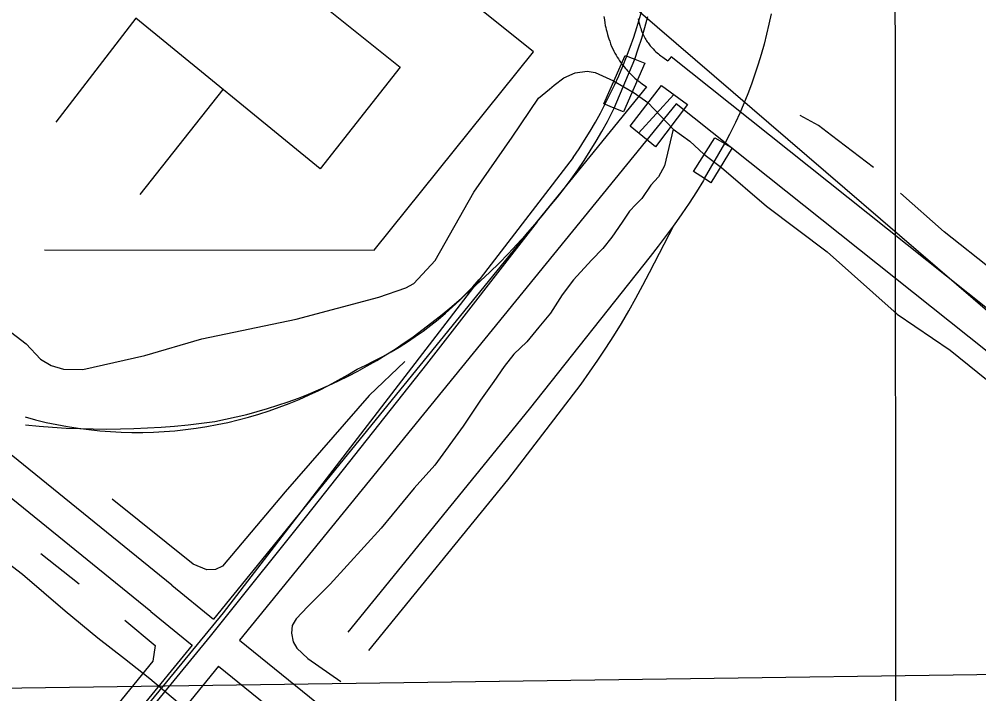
# Model space of a CAD drawing. Extents: x 3297753 to 3335611, y 652252 to 677623.
# Drawn here: x 3311601 to 3312458, y 663031 to 663634 of the extents above; entities that cross this region are included whole.
import ezdxf

# ---------------------------------------------------------------- set-up
doc = ezdxf.new("R2010")
doc.units = 0
for name, color, linetype in [('V-BRDG-OTLN', 7, 'Continuous'), ('V-GRID-MAJR', 7, 'Continuous'), ('V-RAIL-TRAK', 7, 'Continuous'), ('V-ROAD-CNTR', 7, 'Continuous'), ('V-SITE-OTLN', 7, 'Continuous'), ('V-TOPO-BNDY', 7, 'Continuous'), ('V-TOPO-SHOR', 7, 'Continuous'), ('V-UTIL-LINE', 7, 'Continuous')]:
    doc.layers.add(name, color=color, linetype=linetype)

msp = doc.modelspace()

# ---------------------------------------------------------------- linework, layer by layer
at = {"layer": 'V-BRDG-OTLN'}
for points in [[(3312123.05, 663558.03), (3312142.22, 663601.37), (3312150.81, 663598.06), (3312159.87, 663594.56), (3312140.69, 663550.99), (3312132.43, 663554.29)], [(3312146.57, 663538.14), (3312174.71, 663574.44), (3312197.76, 663557.49), (3312169.14, 663519.87)], [(3312203.32, 663497.65), (3312222.27, 663527.91), (3312231.09, 663522.7), (3312237.6, 663518.86), (3312218.81, 663487.73), (3312213.13, 663491.37)]]:
    msp.add_lwpolyline(points, close=True, dxfattribs=at)
msp.add_lwpolyline([(3312154.22, 663531.95), (3312185.6, 663566.44), (3312185.69, 663566.53)], dxfattribs=at)
at = {"layer": 'V-GRID-MAJR'}
msp.add_spline([(3312388.66, 657641.31), (3312386.02, 660668.95), (3312380.73, 666730.37), (3312375.44, 672791.81), (3312372.79, 675825.6)], degree=3, dxfattribs=at)
at = {"layer": 'V-RAIL-TRAK'}
for p, q in [((3312132.43, 663554.29), (3312150.81, 663598.06)), ((3312213.13, 663491.37), (3312231.09, 663522.7))]:
    msp.add_line(p, q, dxfattribs=at)
for points in [[(3312150.81, 663598.06), (3312153.93, 663607.21), (3312156.97, 663616.77), (3312159.8, 663626.39), (3312162.42, 663636.07)], [(3312272.51, 663638.5), (3312270.6, 663629.38), (3312268.49, 663620.31), (3312266.18, 663611.28), (3312263.68, 663602.31), (3312260.98, 663593.39), (3312258.09, 663584.54), (3312255, 663575.75), (3312251.72, 663567.03), (3312248.26, 663558.38), (3312244.6, 663549.81), (3312240.76, 663541.33), (3312235.38, 663530.77), (3312231.09, 663522.7)], [(3311606.82, 663271.55), (3311618.87, 663270.4), (3311630.94, 663269.45), (3311643.02, 663268.72), (3311655.11, 663268.2), (3311667.21, 663267.89), (3311679.32, 663267.79), (3311691.42, 663267.91), (3311703.52, 663268.23), (3311715.61, 663268.77), (3311727.7, 663269.51), (3311739.76, 663270.47), (3311751.81, 663271.63), (3311763.84, 663273.01), (3311775.83, 663274.59), (3311785.35, 663276.49), (3311794.81, 663278.59), (3311804.23, 663280.9), (3311813.6, 663283.42), (3311822.91, 663286.13), (3311832.16, 663289.05), (3311841.34, 663292.17), (3311850.45, 663295.49), (3311859.49, 663299.01), (3311868.44, 663302.72), (3311877.32, 663306.63), (3311886.11, 663310.73), (3311894.8, 663315.03), (3311903.41, 663319.5), (3311911.91, 663324.17), (3311920.3, 663329.02), (3311928.59, 663334.05), (3311936.77, 663339.26), (3311944.83, 663344.65), (3311952.78, 663350.21), (3311960.6, 663355.95), (3311969.68, 663362.9), (3311978.63, 663370.01), (3311987.46, 663377.28), (3311996.15, 663384.71), (3312004.71, 663392.29), (3312013.14, 663400.02), (3312021.42, 663407.9), (3312029.57, 663415.92), (3312037.57, 663424.09), (3312045.42, 663432.4), (3312053.12, 663440.85), (3312063.57, 663452.85), (3312068.07, 663458.15), (3312075.31, 663467), (3312081.74, 663474.84), (3312087.98, 663482.83), (3312094.04, 663490.95), (3312099.91, 663499.21), (3312105.59, 663507.61), (3312111.07, 663516.13), (3312116.36, 663524.78), (3312121.45, 663533.54), (3312126.33, 663542.42), (3312131.01, 663551.41), (3312132.43, 663554.29)], [(3312213.13, 663491.37), (3312212.04, 663489.56), (3312205.75, 663479.52), (3312199.29, 663469.59), (3312192.65, 663459.78), (3312185.84, 663450.09), (3312178.86, 663440.52), (3312171.72, 663431.07), (3312164.4, 663421.75), (3312056.5, 663285.56), (3311894.47, 663086.35)], [(3312063.57, 663452.85), (3311964.8, 663325.62), (3311857.7, 663190.18), (3311781.13, 663094.81), (3311771.46, 663082.97), (3311700, 662995.52)], [(3311913.28, 663070.08), (3312037.4, 663222.54), (3312102.83, 663307.85), (3312110.4, 663318.45), (3312117.77, 663329.18), (3312124.96, 663340.04), (3312131.96, 663351.02), (3312138.77, 663362.12), (3312145.38, 663373.34), (3312151.79, 663384.67), (3312158.01, 663396.11), (3312164.02, 663407.66), (3312185.84, 663450.09)]]:
    msp.add_lwpolyline(points, dxfattribs=at)
at = {"layer": 'V-ROAD-CNTR'}
for points in [[(3312123.19, 663636.11), (3312123.6, 663633.13), (3312124.03, 663630.49), (3312124.46, 663628.17), (3312124.88, 663626.14), (3312125.28, 663624.34), (3312125.68, 663622.7), (3312126.4, 663620.01), (3312127.02, 663617.92), (3312127.54, 663616.29), (3312128.34, 663613.97), (3312129.22, 663611.58), (3312130.12, 663609.39), (3312131.06, 663607.28), (3312132.04, 663605.27), (3312133.04, 663603.35), (3312134.06, 663601.53), (3312135.09, 663599.8), (3312136.13, 663598.15), (3312137.18, 663596.58), (3312138.22, 663595.09), (3312139.26, 663593.67), (3312140.3, 663592.32), (3312141.32, 663591.03), (3312142.34, 663589.81), (3312143.34, 663588.65), (3312144.33, 663587.54), (3312145.35, 663586.44), (3312147.25, 663584.5), (3312149.12, 663582.69), (3312150.92, 663581.06), (3312152.64, 663579.58), (3312154.29, 663578.24), (3312155.86, 663577.03), (3312157.35, 663575.93), (3312161.3, 663573.15)], [(3312153.9, 663633.94), (3312154.2, 663632.47), (3312154.49, 663631.2), (3312154.75, 663630.15), (3312155.28, 663628.15), (3312155.71, 663626.72), (3312156.03, 663625.7), (3312156.59, 663624.06), (3312157.18, 663622.48), (3312157.71, 663621.18), (3312158.25, 663619.96), (3312158.83, 663618.78), (3312159.43, 663617.63), (3312160.04, 663616.54), (3312160.67, 663615.48), (3312161.31, 663614.47), (3312161.96, 663613.49), (3312162.61, 663612.55), (3312163.27, 663611.66), (3312163.92, 663610.81), (3312164.58, 663609.99), (3312165.23, 663609.2), (3312165.87, 663608.46), (3312166.51, 663607.74), (3312167.1, 663607.11), (3312168.4, 663605.77), (3312169.61, 663604.61), (3312170.77, 663603.56), (3312171.88, 663602.61), (3312172.93, 663601.75), (3312173.93, 663600.98), (3312174.88, 663600.28), (3312175.77, 663599.66), (3312180.37, 663596.57)], [(3311737.39, 663128.31), (3311180.35, 663579.97), (3311161.38, 663589.49), (3311143.67, 663595.61), (3311128.12, 663597.51), (3311110.86, 663592.41), (3311097.92, 663584.92), (3311075.6, 663566.79), (3311055.23, 663543.6), (3310671.21, 663070.51)], [(3312825.62, 663095.49), (3312711.7, 663179.38), (3312183.14, 663599.97), (3312180.37, 663596.57)], [(3311718.5, 663105), (3311163.99, 663554.62), (3311149.7, 663561.78), (3311136.87, 663566.21), (3311130.65, 663566.98), (3311122.79, 663564.65), (3311115, 663560.15), (3311096.48, 663545.1), (3311078.16, 663524.24), (3310694.66, 663051.8)], [(3312161.3, 663573.15), (3311774.56, 663098.23)], [(3312806.3, 663072.46), (3312693.46, 663155.56), (3312187.67, 663558.02), (3311797.87, 663079.35)], [(3312095.73, 663510.17), (3311783.12, 663103.64), (3311691.42, 662992.25)], [(3311737.39, 663128.31), (3311774.56, 663098.23)], [(3311718.51, 663105), (3311755.61, 663074.96)], [(3311797.87, 663079.35), (3312375.83, 662611.51), (3312411.13, 662584.85)], [(3311755.61, 663074.96), (3311708.93, 663017.63)], [(3311778.93, 663056.09), (3311732.19, 662998.69)], [(3311778.93, 663056.09), (3312357.35, 662587.88), (3312392.5, 662561.33)]]:
    msp.add_lwpolyline(points, dxfattribs=at)
for centre, radius, start, end in [((3311734.35, 663759.32), 438.95, 325.41566, 4.12408), ((3311776.86, 663607.78), 312.94, 293.71637, 318.69615), ((3311706.39, 663633.97), 369.23, 254.27107, 302.12337)]:
    msp.add_arc(centre, radius, start, end, dxfattribs=at)
at = {"layer": 'V-SITE-OTLN'}
msp.add_lwpolyline([(3309889.05, 665592.76), (3310756.43, 664885.15), (3310905.27, 664756.32), (3311028.25, 664649.98), (3311498.29, 664276.55), (3311586.38, 664361.54), (3312077.58, 663924.99), (3312095.19, 663905.07), (3312124.82, 663853.62), (3312131.21, 663813.34), (3312121.9, 663669.01), (3312586.57, 663269.55), (3312820.28, 663057.26), (3312864.42, 663017.16), (3313074.67, 663222.27), (3313449.65, 662841.6), (3313794.66, 662535.46), (3313961.08, 662402.48), (3314004.37, 662400.27), (3314238.48, 662553.83), (3314592.17, 662807.28)], dxfattribs=at)
at = {"layer": 'V-TOPO-BNDY'}
msp.add_line((3307073.38, 662973.93), (3314096.98, 663071.49), dxfattribs=at)
at = {"layer": 'V-TOPO-SHOR'}
for p, q in [((3312131.62, 663578.65), (3312150.35, 663567.96)), ((3312150.35, 663567.96), (3312162.3, 663559.29)), ((3312162.3, 663559.29), (3312185.04, 663535.58)), ((3312212.39, 663513.21), (3312228.19, 663501.21)), ((3311654.48, 663129.21), (3311620.32, 663156.34))]:
    msp.add_line(p, q, dxfattribs=at)
for points in [[(3311576.41, 663367.45), (3311607.27, 663343.95), (3311620.14, 663330.22), (3311629.51, 663324.45), (3311640.54, 663321.24), (3311657.84, 663321.09), (3311713.36, 663333.34), (3311764.19, 663348.47), (3311848.33, 663365.8), (3311922.31, 663385.51), (3311946.23, 663393.9), (3311953.35, 663397.81), (3311972.45, 663418.36), (3312006.96, 663479.24), (3312041.23, 663528.3), (3312064.75, 663563.27), (3312074.51, 663571.33), (3312078.92, 663574.88), (3312087.26, 663581.34), (3312097.52, 663585.73), (3312108.27, 663587.15), (3312115.47, 663586), (3312131.62, 663578.65)], [(3312363.79, 663501.37), (3312326.51, 663529.86), (3312314.72, 663538.74), (3312298.34, 663547.79)], [(3312185.04, 663535.58), (3312177.4, 663502.81), (3312172.06, 663493), (3312165.15, 663485.42), (3312157.05, 663473.59), (3312151.64, 663468.11), (3312146.15, 663462.17), (3312139.37, 663452.43), (3312130.21, 663438.97), (3312122.35, 663429.03), (3312112.16, 663418.52), (3312096.13, 663400.9), (3312085.98, 663387.69), (3312075.43, 663371.32), (3312065, 663358.82), (3312054.31, 663345.78), (3312042.77, 663334.62), (3312034.12, 663323.5), (3312025.05, 663310.13), (3312013.06, 663293.65), (3311997.57, 663270.45), (3311972.27, 663235.58), (3311953.86, 663215.13), (3311924.25, 663179.29), (3311878.65, 663129.24), (3311858.79, 663109.31), (3311848.51, 663098.44), (3311844.91, 663092.44), (3311844.12, 663085.68), (3311845.77, 663077.96), (3311848.92, 663072.25), (3311858.87, 663063.04), (3311888.18, 663042.42)], [(3312185.04, 663535.58), (3312199.97, 663524.84), (3312212.39, 663513.21)], [(3312228.19, 663501.21), (3312268.39, 663466.8), (3312322.62, 663425.86), (3312385.09, 663370.27), (3312432.43, 663338.08), (3312515.76, 663270.99), (3312582.81, 663220.11), (3312651.04, 663173.9), (3312703.1, 663137.14), (3312715.53, 663124.67), (3312718.45, 663119.14)], [(3312471.25, 663408.76), (3312427.16, 663443.97), (3312388.15, 663478.32)], [(3311945.29, 663327.97), (3311913.65, 663297.75), (3311838.72, 663211.87), (3311782.51, 663145.45), (3311776.46, 663142.39), (3311768.73, 663142.27), (3311756.47, 663147.14), (3311684.08, 663205.33)], [(3311695.55, 663097.29), (3311722.36, 663074.67), (3311720.34, 663060.66), (3311668.26, 662996.54), (3311634.85, 662956.04), (3311624.17, 662944.72), (3311615.07, 662937.15), (3311601.54, 662927.43)]]:
    msp.add_lwpolyline(points, dxfattribs=at)
at = {"layer": 'V-UTIL-LINE'}
msp.add_line((3311709.09, 663477.19), (3311783.25, 663570.86), dxfattribs=at)
for points in [[(3311763.4, 663006.39), (3311717.6, 663044.9), (3311694.99, 663062.53), (3311671.29, 663081.23), (3311642.05, 663105.29), (3311603.96, 663137.93), (3311538.93, 663187.58), (3311371.78, 663324.45), (3311311.62, 663376.35), (3311271.92, 663407.88), (3311170.49, 663485.84), (3311193.99, 663516.16), (3311221.76, 663552.53), (3311230.34, 663560.83), (3311168.58, 663610.54), (3311114.5, 663656), (3311085.85, 663677.35), (3311033.38, 663723.93), (3310685, 664000.59), (3310479.31, 664165.19), (3310275.83, 664327.09)], [(3311375.39, 664045.63), (3311498.77, 663946.68), (3311759.73, 663736.4), (3311941.25, 663590.72), (3311869.82, 663499.98), (3311705.27, 663634.71), (3311633.86, 663541.87)], [(3311623.81, 663427.75), (3311917.95, 663427.37), (3312060.19, 663604.65), (3311792.87, 663819.03), (3311855.38, 663898.43), (3311975.86, 663805.74), (3312042.48, 663890.81), (3312097.72, 663896.56)]]:
    msp.add_lwpolyline(points, dxfattribs=at)

doc.saveas('drawing.dxf')
